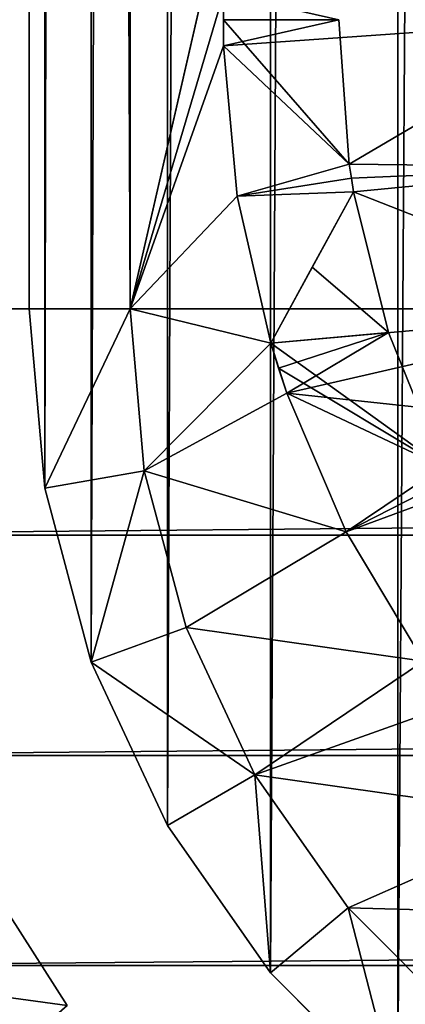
# Model space of a CAD drawing. Header units: metres. Extents: x -206 to 75, y -104 to 104.
# Tile 655 of 656: x -41.1 to -39.77, y -39.9 to -36.5. Entities that reach past the tile are written whole.
import ezdxf

# ---------------------------------------------------------------- set-up
doc = ezdxf.new("R2010")
doc.units = ezdxf.units.M
doc.layers.add('solid_01_1-CONSUMER_THERM_B_125288', color=7, linetype='CONTINUOUS')

msp = doc.modelspace()

# ---------------------------------------------------------------- linework, layer by layer
at = {"layer": 'solid_01_1-CONSUMER_THERM_B_125288'}
for points in [[(-37.64893, 67.310463), (-65.493088, -75.014526), (-65.514557, 74.985474)], [(-37.64893, 67.310463), (-37.75058, 66.766258), (-65.493088, -75.014526)], [(-37.75058, 66.766258), (-37.7505, 66.212639), (-65.493088, -75.014526)], [(-37.7505, 66.212639), (-37.731541, -66.233742), (-65.493088, -75.014526)], [(-39.286312, 40.59383, 108.410858), (-39.796379, -40.236713, 108.410858), (-39.796417, 40.236649, 108.410858)], [(-39.286312, 40.59383, 108.410858), (-39.286274, -40.593891, 108.410858), (-39.796379, -40.236713, 108.410858)], [(-39.796417, 40.236649, 108.410858), (-40.236713, -39.796379, 108.410858), (-40.236752, 39.796318, 108.410858)], [(-39.796417, 40.236649, 108.410858), (-39.796379, -40.236713, 108.410858), (-40.236713, -39.796379, 108.410858)], [(-40.236752, 39.796318, 108.410858), (-40.593891, -39.286274, 108.410858), (-40.593929, 39.286209, 108.410858)], [(-40.236752, 39.796318, 108.410858), (-40.236713, -39.796379, 108.410858), (-40.593891, -39.286274, 108.410858)], [(-40.593929, 39.286209, 108.410858), (-40.857067, -38.721893, 108.410858), (-40.857105, 38.721828, 108.410858)], [(-40.593929, 39.286209, 108.410858), (-40.593891, -39.286274, 108.410858), (-40.857067, -38.721893, 108.410858)], [(-40.857105, 38.721828, 108.410858), (-41.018242, -38.120388, 108.410858), (-41.018276, 38.120323, 108.410858)], [(-40.857105, 38.721828, 108.410858), (-40.857067, -38.721893, 108.410858), (-41.018242, -38.120388, 108.410858)], [(-41.018276, 38.120323, 108.410858), (-41.072517, -37.500031, 108.410858), (-41.072552, 37.499969, 108.410858)], [(-41.018276, 38.120323, 108.410858), (-41.018242, -38.120388, 108.410858), (-41.072517, -37.500031, 108.410858)], [(-42.500034, -37.500031, 108.5), (42.499931, 37.500008, 108.5), (-42.500069, 37.499969, 108.5)], [(-42.500034, -37.500031, 108.5), (42.499966, -37.499992, 108.5), (42.499931, 37.500008, 108.5)], [(-41.072552, 37.499969, 108.410858), (-40.722626, -37.500031, 75), (-40.722626, -34.114906, 75)], [(-41.072517, -37.500031, 108.410858), (-40.722626, -37.500031, 75), (-41.072552, 37.499969, 108.410858)], [(-40.236237, -35.381641, 75), (-40.722626, -34.114906, 75), (-40.722626, -37.500031, 75)], [(-40.352016, -35.889938, 75), (-40.236237, -35.381641, 75), (-40.722626, -37.500031, 75)], [(-40.398975, -36.409134, 75), (-40.352016, -35.889938, 75), (-40.722626, -37.500031, 75)], [(-39.114922, -36.500031, 75), (-39.064674, -35.989876, 75), (-40.398975, -36.409134, 75)], [(-40.398975, -36.590927, 75), (-40.398975, -36.409134, 75), (-40.722626, -37.500031, 75)], [(-40.398975, -36.409134, 55), (-40.000034, -36.499992, 55), (-40.400032, -36.500031, 55)], [(-40.398975, -36.409134, 26), (-40.400032, -36.500031, 26), (-40.000034, -36.499992, 26)], [(-40.400032, -36.500031, 55), (-40.400032, -36.500031, 26), (-40.398975, -36.409134, 26)], [(-40.398975, -36.409134, 55), (-40.400032, -36.500031, 55), (-40.398975, -36.409134, 26)], [(-39.114922, -36.500031, 75), (-40.398975, -36.409134, 75), (-40.398975, -36.590927, 75)], [(-40.400032, -36.500031, 55), (-40.000034, -36.499992, 55), (-39.964134, -37.000031, 55)], [(-40.400032, -36.500031, 26), (-40.398975, -36.590927, 26), (-40.000034, -36.499992, 26)], [(-40.400032, -36.500031, 55), (-39.964134, -37.000031, 55), (-40.398975, -36.590927, 55)], [(-40.398975, -36.590927, 55), (-40.398975, -36.590927, 26), (-40.400032, -36.500031, 26)], [(-40.400032, -36.500031, 55), (-40.398975, -36.590927, 55), (-40.400032, -36.500031, 26)], [(-40.398975, -36.590927, 26), (-39.964134, -37.000031, 26), (-40.000034, -36.499992, 26)], [(-39.114922, -36.500031, 75), (-40.398975, -36.590927, 75), (-39.964134, -37.000031, 75)], [(-39.964134, -37.000031, 26), (-39.964134, -37.000031, 55), (-40.000034, -36.499992, 55)], [(-40.000034, -36.499992, 26), (-39.964134, -37.000031, 26), (-40.000034, -36.499992, 55)], [(-39.064674, -37.010185, 75), (-39.114922, -36.500031, 75), (-39.964134, -37.000031, 75)], [(-40.352016, -37.110126, 75), (-40.398975, -36.590927, 75), (-40.722626, -37.500031, 75)], [(-40.398975, -36.590927, 55), (-40.398975, -36.590927, 75), (-40.352016, -37.110126, 75)], [(-40.398975, -36.590927, 55), (-39.964134, -37.000031, 75), (-40.398975, -36.590927, 75)], [(-40.398975, -36.590927, 6), (-40.352016, -37.110126, 75), (-40.352016, -37.110126, 6)], [(-40.398975, -36.590927, 26), (-40.352016, -37.110126, 75), (-40.398975, -36.590927, 6)], [(-40.398975, -36.590927, 55), (-40.352016, -37.110126, 75), (-40.398975, -36.590927, 26)], [(-40.398975, -36.590927, 55), (-39.964134, -37.000031, 55), (-39.964134, -37.000031, 75)], [(-40.398975, -36.590927, 6), (-40.352016, -37.110126, 6), (-39.964134, -37.000031, 6)], [(-39.964134, -37.000031, 26), (-40.398975, -36.590927, 6), (-39.964134, -37.000031, 6)], [(-40.398975, -36.590927, 26), (-40.398975, -36.590927, 6), (-39.964134, -37.000031, 26)], [(-40.352016, -37.110126, 6), (-39.956944, -37.04755, 6), (-39.964134, -37.000031, 6)], [(-39.064674, -37.010185, 75), (-39.964134, -37.000031, 75), (-39.956944, -37.04755, 75)], [(-39.956944, -37.04755, 75), (-39.964134, -37.000031, 75), (-39.964134, -37.000031, 55)], [(-39.964134, -37.000031, 55), (-39.956944, -37.04755, 6), (-39.956944, -37.04755, 75)], [(-39.964134, -37.000031, 26), (-39.964134, -37.000031, 6), (-39.956944, -37.04755, 6)], [(-39.964134, -37.000031, 26), (-39.956944, -37.04755, 6), (-39.964134, -37.000031, 55)], [(-39.064674, -37.010185, 75), (-39.956944, -37.04755, 75), (-39.949097, -37.094971, 75)], [(-38.915867, -37.500732, 75), (-39.064674, -37.010185, 75), (-39.949097, -37.094971, 75)], [(-40.352016, -37.110126, 6), (-39.949097, -37.094971, 6), (-39.956944, -37.04755, 6)], [(-39.949234, -37.095215, 55), (-39.949097, -37.094971, 75), (-39.956944, -37.04755, 75)], [(-39.956944, -37.04755, 6), (-39.949097, -37.094971, 6), (-39.949234, -37.095215, 26)], [(-39.949234, -37.095215, 26), (-39.956944, -37.04755, 75), (-39.956944, -37.04755, 6)], [(-39.949234, -37.095215, 26), (-39.949234, -37.095215, 55), (-39.956944, -37.04755, 75)], [(-40.236233, -37.61842, 75), (-40.352016, -37.110126, 75), (-40.722626, -37.500031, 75)], [(-40.352016, -37.110126, 6), (-40.236233, -37.61842, 6), (-39.949097, -37.094971, 6)], [(-40.352016, -37.110126, 6), (-40.352016, -37.110126, 75), (-40.236233, -37.61842, 75)], [(-40.236233, -37.61842, 55), (-40.352016, -37.110126, 6), (-40.236233, -37.61842, 75)], [(-40.236233, -37.61842, 26), (-40.236233, -37.61842, 6), (-40.352016, -37.110126, 6)], [(-40.236233, -37.61842, 55), (-40.236233, -37.61842, 26), (-40.352016, -37.110126, 6)], [(-38.915867, -37.500732, 75), (-39.949097, -37.094971, 75), (-40.236233, -37.61842, 75)], [(-39.949234, -37.095215, 55), (-40.236233, -37.61842, 75), (-39.949097, -37.094971, 75)], [(-40.236233, -37.61842, 26), (-39.949097, -37.094971, 6), (-40.236233, -37.61842, 6)], [(-40.092442, -37.356289, 26), (-39.949097, -37.094971, 6), (-40.236233, -37.61842, 26)], [(-40.092442, -37.356289, 55), (-40.236233, -37.61842, 75), (-39.949234, -37.095215, 55)], [(-40.092442, -37.356289, 26), (-39.949234, -37.095215, 26), (-39.949097, -37.094971, 6)], [(-40.092442, -37.356289, 55), (-39.949234, -37.095215, 55), (-39.828743, -37.581554, 55)], [(-40.092442, -37.356289, 26), (-39.828743, -37.581554, 26), (-39.949234, -37.095215, 26)], [(-39.828743, -37.581554, 26), (-39.828743, -37.581554, 55), (-39.949234, -37.095215, 55)], [(-39.949234, -37.095215, 26), (-39.828743, -37.581554, 26), (-39.949234, -37.095215, 55)], [(-40.092442, -37.356289, 55), (-40.236233, -37.61842, 55), (-40.236233, -37.61842, 75)], [(-40.092442, -37.356289, 55), (-39.828743, -37.581554, 55), (-40.236233, -37.61842, 55)], [(-40.092442, -37.356289, 26), (-40.236233, -37.61842, 26), (-39.828743, -37.581554, 26)], [(-42.438435, -38.282444, 108.5), (42.499966, -37.499992, 108.5), (-42.500034, -37.500031, 108.5)], [(-42.438435, -38.282444, 108.5), (42.43837, -38.282402, 108.5), (42.499966, -37.499992, 108.5)], [(-41.018242, -38.120388, 108.410858), (-40.722626, -37.500031, 75), (-41.072517, -37.500031, 108.410858)], [(-41.018242, -38.120388, 108.410858), (-40.673622, -38.05986, 75), (-40.722626, -37.500031, 75)], [(-40.236233, -37.61842, 75), (-40.722626, -37.500031, 75), (-40.673622, -38.05986, 75)], [(-38.915867, -37.500732, 75), (-40.236233, -37.61842, 75), (-40.180058, -37.791317, 75)], [(-38.674213, -37.952816, 75), (-38.915867, -37.500732, 75), (-40.180058, -37.791317, 75)], [(-40.236233, -37.61842, 55), (-39.828743, -37.581554, 55), (-39.640079, -38.046024, 55)], [(-40.236233, -37.61842, 26), (-40.209152, -37.705196, 26), (-39.828743, -37.581554, 26)], [(-40.209152, -37.705196, 26), (-40.180058, -37.791317, 26), (-39.828743, -37.581554, 26)], [(-40.180058, -37.791317, 26), (-39.640079, -38.046024, 26), (-39.828743, -37.581554, 26)], [(-39.640079, -38.046024, 26), (-39.640079, -38.046024, 55), (-39.828743, -37.581554, 55)], [(-39.828743, -37.581554, 26), (-39.640079, -38.046024, 26), (-39.828743, -37.581554, 55)], [(-40.180058, -37.791317, 75), (-40.236233, -37.61842, 75), (-40.673622, -38.05986, 75)], [(-40.236233, -37.61842, 55), (-39.640079, -38.046024, 55), (-40.209152, -37.705196, 55)], [(-40.209152, -37.705196, 55), (-40.209152, -37.705196, 26), (-40.236233, -37.61842, 26)], [(-40.236233, -37.61842, 55), (-40.209152, -37.705196, 55), (-40.236233, -37.61842, 26)], [(-40.209152, -37.705196, 55), (-39.640079, -38.046024, 55), (-40.180058, -37.791317, 55)], [(-40.180058, -37.791317, 55), (-40.180058, -37.791317, 26), (-40.209152, -37.705196, 26)], [(-40.209152, -37.705196, 55), (-40.180058, -37.791317, 55), (-40.209152, -37.705196, 26)], [(-39.974957, -38.270596, 75), (-40.180058, -37.791317, 75), (-40.673622, -38.05986, 75)], [(-40.180058, -37.791317, 55), (-40.180058, -37.791317, 75), (-39.974957, -38.270596, 75)], [(-38.674213, -37.952816, 75), (-40.180058, -37.791317, 75), (-39.640079, -38.046024, 75)], [(-40.180058, -37.791317, 55), (-39.640079, -38.046024, 75), (-40.180058, -37.791317, 75)], [(-40.180058, -37.791317, 6), (-39.974957, -38.270596, 75), (-39.974957, -38.270596, 6)], [(-40.180058, -37.791317, 26), (-39.974957, -38.270596, 75), (-40.180058, -37.791317, 6)], [(-40.180058, -37.791317, 55), (-39.974957, -38.270596, 75), (-40.180058, -37.791317, 26)], [(-40.180058, -37.791317, 55), (-39.640079, -38.046024, 55), (-39.640079, -38.046024, 75)], [(-40.180058, -37.791317, 6), (-39.974957, -38.270596, 6), (-39.640079, -38.046024, 6)], [(-39.640079, -38.046024, 26), (-40.180058, -37.791317, 6), (-39.640079, -38.046024, 6)], [(-40.180058, -37.791317, 26), (-40.180058, -37.791317, 6), (-39.640079, -38.046024, 26)], [(-41.018242, -38.120388, 108.410858), (-40.857067, -38.721893, 108.410858), (-40.673622, -38.05986, 75)], [(-40.857067, -38.721893, 108.410858), (-40.528305, -38.602142, 75), (-40.673622, -38.05986, 75)], [(-39.974957, -38.270596, 75), (-40.673622, -38.05986, 75), (-40.528305, -38.602142, 75)], [(-39.974957, -38.270596, 6), (-39.618557, -38.088997, 6), (-39.640079, -38.046024, 6)], [(-39.974957, -38.270596, 6), (-39.596443, -38.131672, 6), (-39.618557, -38.088997, 6)], [(-39.974957, -38.270596, 6), (-39.707771, -38.718231, 6), (-39.596443, -38.131672, 6)], [(-42.255394, -39.044895, 108.5), (42.43837, -38.282402, 108.5), (-42.438435, -38.282444, 108.5)], [(-42.255394, -39.044895, 108.5), (42.255329, -39.044853, 108.5), (42.43837, -38.282402, 108.5)], [(-39.707771, -38.718231, 75), (-39.974957, -38.270596, 75), (-40.528305, -38.602142, 75)], [(-39.974957, -38.270596, 6), (-39.974957, -38.270596, 75), (-39.707771, -38.718231, 75)], [(-39.707771, -38.718231, 55), (-39.974957, -38.270596, 6), (-39.707771, -38.718231, 75)], [(-39.707771, -38.718231, 26), (-39.707771, -38.718231, 6), (-39.974957, -38.270596, 6)], [(-39.707771, -38.718231, 55), (-39.707771, -38.718231, 26), (-39.974957, -38.270596, 6)], [(-40.857067, -38.721893, 108.410858), (-40.290894, -39.111309, 75), (-40.528305, -38.602142, 75)], [(-39.707771, -38.718231, 75), (-40.528305, -38.602142, 75), (-40.290894, -39.111309, 75)], [(-40.857067, -38.721893, 108.410858), (-40.593891, -39.286274, 108.410858), (-40.290894, -39.111309, 75)], [(-39.600914, -38.865307, 75), (-39.707771, -38.718231, 75), (-40.290894, -39.111309, 75)], [(-39.257748, -39.257748, 75), (-39.600914, -38.865307, 75), (-40.290894, -39.111309, 75)], [(-41.954891, -39.770306, 108.5), (42.255329, -39.044853, 108.5), (-42.255394, -39.044895, 108.5)], [(-41.954891, -39.770306, 108.5), (41.95483, -39.770264, 108.5), (42.255329, -39.044853, 108.5)], [(-40.593891, -39.286274, 108.410858), (-40.236713, -39.796379, 108.410858), (-40.290894, -39.111309, 75)], [(-39.257748, -39.257748, 75), (-40.290894, -39.111309, 75), (-39.968563, -39.571594, 75)], [(-40.236713, -39.796379, 108.410858), (-39.968563, -39.571594, 75), (-40.290894, -39.111309, 75)], [(-38.865311, -39.60091, 75), (-39.257748, -39.257748, 75), (-39.968563, -39.571594, 75)], [(-40.236713, -39.796379, 108.410858), (-39.796379, -40.236713, 108.410858), (-39.968563, -39.571594, 75)], [(-38.865311, -39.60091, 75), (-39.968563, -39.571594, 75), (-39.571594, -39.968563, 75)], [(-39.796379, -40.236713, 108.410858), (-39.571594, -39.968563, 75), (-39.968563, -39.571594, 75)], [(-41.137302, -39.600094, 106.5), (-40.940601, -39.908867, 106.5), (-41.954926, -39.770256, 107)], [(-41.137302, -39.600094, 104.5), (-40.940601, -39.908867, 104.5), (-41.954926, -39.770256, 105)], [(-41.137302, -39.600094, 102.5), (-40.940601, -39.908867, 102.5), (-41.954926, -39.770256, 103)], [(-41.137302, -39.600094, 100.5), (-40.940601, -39.908867, 100.5), (-41.954926, -39.770256, 101)], [(-41.137302, -39.600094, 98.5), (-40.940601, -39.908867, 98.5), (-41.954926, -39.770256, 99)], [(-41.137302, -39.600094, 96.5), (-40.940601, -39.908867, 96.5), (-41.954926, -39.770256, 97)], [(-41.137302, -39.600094, 94.5), (-40.940601, -39.908867, 94.5), (-41.954926, -39.770256, 95)], [(-41.137302, -39.600094, 92.5), (-40.940601, -39.908867, 92.5), (-41.954926, -39.770256, 93)], [(-41.137302, -39.600094, 90.5), (-40.940601, -39.908867, 90.5), (-41.954926, -39.770256, 91)], [(-41.137302, -39.600094, 88.5), (-40.940601, -39.908867, 88.5), (-41.954926, -39.770256, 89)], [(-41.137302, -39.600094, 86.5), (-40.940601, -39.908867, 86.5), (-41.954926, -39.770256, 87)], [(-41.137302, -39.600094, 84.5), (-40.940601, -39.908867, 84.5), (-41.954926, -39.770256, 85)], [(-41.137302, -39.600094, 82.5), (-40.940601, -39.908867, 82.5), (-41.954926, -39.770256, 83)], [(-41.137302, -39.600094, 80.5), (-40.940601, -39.908867, 80.5), (-41.954926, -39.770256, 81)], [(-41.137302, -39.600094, 78.5), (-40.940601, -39.908867, 78.5), (-41.954926, -39.770256, 79)], [(-41.137302, -39.600094, 76.5), (-40.940601, -39.908867, 76.5), (-41.954926, -39.770256, 77)], [(-41.137302, -39.600094, 106.5), (-41.545208, -40.438831, 106), (-40.940601, -39.908867, 106.5)], [(-41.137302, -39.600094, 104.5), (-41.545208, -40.438831, 104), (-40.940601, -39.908867, 104.5)], [(-41.137302, -39.600094, 102.5), (-41.545208, -40.438831, 102), (-40.940601, -39.908867, 102.5)], [(-41.137302, -39.600094, 100.5), (-41.545208, -40.438831, 100), (-40.940601, -39.908867, 100.5)], [(-41.137302, -39.600094, 98.5), (-41.545208, -40.438831, 98), (-40.940601, -39.908867, 98.5)], [(-41.137302, -39.600094, 96.5), (-41.545208, -40.438831, 96), (-40.940601, -39.908867, 96.5)], [(-41.137302, -39.600094, 94.5), (-41.545208, -40.438831, 94), (-40.940601, -39.908867, 94.5)], [(-41.137302, -39.600094, 92.5), (-41.545208, -40.438831, 92), (-40.940601, -39.908867, 92.5)], [(-41.137302, -39.600094, 90.5), (-41.545208, -40.438831, 90), (-40.940601, -39.908867, 90.5)], [(-41.137302, -39.600094, 88.5), (-41.545208, -40.438831, 88), (-40.940601, -39.908867, 88.5)], [(-41.137302, -39.600094, 86.5), (-41.545208, -40.438831, 86), (-40.940601, -39.908867, 86.5)], [(-41.137302, -39.600094, 84.5), (-41.545208, -40.438831, 84), (-40.940601, -39.908867, 84.5)], [(-41.137302, -39.600094, 82.5), (-41.545208, -40.438831, 82), (-40.940601, -39.908867, 82.5)], [(-41.137302, -39.600094, 80.5), (-41.545208, -40.438831, 80), (-40.940601, -39.908867, 80.5)], [(-41.137302, -39.600094, 78.5), (-41.545208, -40.438831, 78), (-40.940601, -39.908867, 78.5)], [(-41.137302, -39.600094, 76.5), (-41.545208, -40.438831, 76), (-40.940601, -39.908867, 76.5)], [(-40.940601, -39.908867, 106.5), (-41.545208, -40.438831, 107), (-41.954926, -39.770256, 107)], [(-40.940601, -39.908867, 104.5), (-41.545208, -40.438831, 105), (-41.954926, -39.770256, 105)], [(-40.940601, -39.908867, 102.5), (-41.545208, -40.438831, 103), (-41.954926, -39.770256, 103)], [(-40.940601, -39.908867, 100.5), (-41.545208, -40.438831, 101), (-41.954926, -39.770256, 101)], [(-40.940601, -39.908867, 98.5), (-41.545208, -40.438831, 99), (-41.954926, -39.770256, 99)], [(-40.940601, -39.908867, 96.5), (-41.545208, -40.438831, 97), (-41.954926, -39.770256, 97)], [(-40.940601, -39.908867, 94.5), (-41.545208, -40.438831, 95), (-41.954926, -39.770256, 95)], [(-40.940601, -39.908867, 92.5), (-41.545208, -40.438831, 93), (-41.954926, -39.770256, 93)], [(-40.940601, -39.908867, 90.5), (-41.545208, -40.438831, 91), (-41.954926, -39.770256, 91)], [(-40.940601, -39.908867, 88.5), (-41.545208, -40.438831, 89), (-41.954926, -39.770256, 89)], [(-40.940601, -39.908867, 86.5), (-41.545208, -40.438831, 87), (-41.954926, -39.770256, 87)], [(-40.940601, -39.908867, 84.5), (-41.545208, -40.438831, 85), (-41.954926, -39.770256, 85)], [(-40.940601, -39.908867, 82.5), (-41.545208, -40.438831, 83), (-41.954926, -39.770256, 83)], [(-40.940601, -39.908867, 80.5), (-41.545208, -40.438831, 81), (-41.954926, -39.770256, 81)], [(-40.940601, -39.908867, 78.5), (-41.545208, -40.438831, 79), (-41.954926, -39.770256, 79)], [(-40.940601, -39.908867, 76.5), (-41.545208, -40.438831, 77), (-41.954926, -39.770256, 77)], [(-41.545181, -40.43885, 108.5), (41.95483, -39.770264, 108.5), (-41.954891, -39.770306, 108.5)], [(-41.545181, -40.43885, 108.5), (41.545116, -40.438808, 108.5), (41.95483, -39.770264, 108.5)]]:
    msp.add_3dface(points, dxfattribs=at)

doc.saveas('drawing.dxf')
